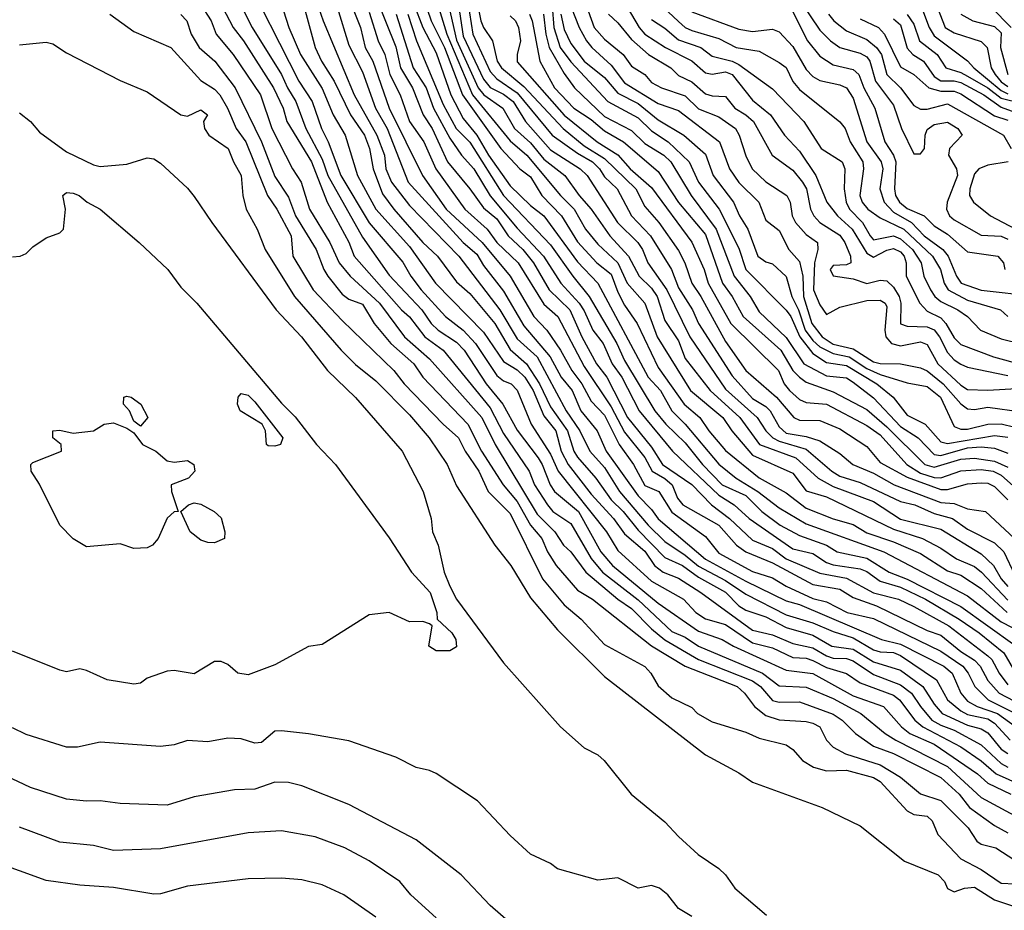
# Model space of a CAD drawing. Header units: metres. Extents: x -51132 to -49532, y -231222 to -229437.
# Tile 489 of 656: x -49886 to -49813, y -230218 to -230152. Entities that reach past the tile are written whole.
import ezdxf

# ---------------------------------------------------------------- set-up
doc = ezdxf.new("R2010")
doc.units = ezdxf.units.M
for name, color, linetype in [('CONTOUR_HALF', 8, 'Continuous'), ('CONTOUR_INDEX', 1, 'Continuous'), ('CONTOUR_INTER', 3, 'Continuous')]:
    doc.layers.add(name, color=color, linetype=linetype)

msp = doc.modelspace()

# ---------------------------------------------------------------- linework, layer by layer
at = {"layer": 'CONTOUR_HALF'}
for points, elevation in [([(-49862.082, -230143.759), (-49858.08, -230153.704), (-49857.746, -230155.259), (-49856.855, -230156.759), (-49856.069, -230158.759), (-49855.38, -230159.759), (-49854.245, -230162.259), (-49852.58, -230164.246), (-49851.58, -230165.674), (-49850.58, -230166.497), (-49849.74, -230167.759), (-49848.661, -230168.759), (-49847.848, -230169.759), (-49846.7, -230171.759), (-49845.156, -230173.259), (-49844.268, -230175.259), (-49843.184, -230177.259), (-49842.405, -230178.259), (-49840.875, -230181.259), (-49839.08, -230183.462), (-49838.267, -230184.759), (-49836.08, -230186.248), (-49834.624, -230187.759), (-49833.288, -230188.759), (-49831.58, -230190.379), (-49830.08, -230190.993), (-49829.065, -230191.759), (-49826.58, -230192.845), (-49824.58, -230193.216), (-49822.58, -230194.304), (-49820.729, -230194.759), (-49819.58, -230195.3), (-49816.966, -230196.759), (-49814.08, -230198.99), (-49813.782, -230199.259), (-49813.238, -230200.259), (-49812.58, -230201.139)], 75.5), ([(-49863.909, -230144.259), (-49860.71, -230152.259), (-49860.361, -230153.759), (-49859.81, -230154.759), (-49858.578, -230158.259), (-49856.113, -230163.259), (-49854.361, -230165.759), (-49851.669, -230168.259), (-49849.582, -230170.759), (-49847.82, -230173.759), (-49846.874, -230174.759), (-49845.843, -230176.259), (-49845.008, -230177.759), (-49844.254, -230178.759), (-49843.58, -230180.051), (-49842.58, -230181.091), (-49841.477, -230183.259), (-49840.43, -230184.759), (-49839.58, -230186.321), (-49838.538, -230186.759), (-49837.58, -230188.304), (-49835.08, -230190.102), (-49834.08, -230191.338), (-49831.58, -230192.706), (-49830.08, -230193.181), (-49829.08, -230193.789), (-49827.08, -230194.712), (-49826.08, -230194.963), (-49824.543, -230195.759), (-49822.58, -230196.215), (-49817.58, -230198.636), (-49815.931, -230199.759), (-49815.535, -230200.259), (-49815.052, -230201.259), (-49814.063, -230202.259), (-49811.58, -230203.49)], 76.5), ([(-49857.002, -230147.259), (-49855.472, -230151.759), (-49854.476, -230153.759), (-49853.13, -230157.259), (-49850.288, -230161.259), (-49848.878, -230162.759), (-49848.08, -230163.373), (-49847.229, -230164.759), (-49845.783, -230166.259), (-49844.58, -230168.198), (-49843.141, -230169.759), (-49842.08, -230170.592), (-49841.58, -230171.948), (-49841.08, -230172.918), (-49840.155, -230174.259), (-49838.58, -230177.55), (-49836.654, -230180.259), (-49835.499, -230181.259), (-49834.824, -230182.259), (-49833.58, -230183.707), (-49831.08, -230185.74), (-49829.08, -230186.865), (-49827.58, -230187.993), (-49825.58, -230188.783), (-49824.08, -230189.222), (-49823.08, -230189.844), (-49821.08, -230190.493), (-49819.08, -230191.37), (-49817.08, -230192.653), (-49816.08, -230192.991), (-49814.58, -230193.982), (-49812.638, -230195.759)], 73.5), ([(-49864.71, -230148.259), (-49863.495, -230151.759), (-49861.197, -230157.259), (-49859.503, -230160.259), (-49858.933, -230161.759), (-49858.825, -230162.759), (-49858.412, -230163.759), (-49857.08, -230165.501), (-49853.408, -230169.259), (-49850.36, -230173.259), (-49849.08, -230175.405), (-49847.574, -230176.759), (-49845.429, -230180.759), (-49844.406, -230182.259), (-49843.666, -230183.759), (-49842.58, -230184.973), (-49841.466, -230186.759), (-49839.34, -230189.259), (-49838.08, -230190.483), (-49836.58, -230191.484), (-49835.58, -230192.318), (-49833.58, -230193.38), (-49832.08, -230194.405), (-49829.08, -230195.939), (-49827.08, -230196.521), (-49825.58, -230197.181), (-49824.08, -230197.644), (-49822.58, -230198.535), (-49822.08, -230198.691), (-49821.08, -230198.741), (-49820.58, -230198.958), (-49817.896, -230200.759), (-49817.079, -230202.259), (-49816.08, -230203.078), (-49815.58, -230203.345), (-49814.08, -230203.662), (-49813.58, -230203.994), (-49812.418, -230205.259)], 77.5), ([(-49854.468, -230149.259), (-49853.58, -230153.192), (-49851.959, -230156.759), (-49851.54, -230157.259), (-49850.128, -230158.259), (-49849.27, -230159.759), (-49848.08, -230160.841), (-49847.08, -230162.047), (-49845.522, -230163.259), (-49844.46, -230164.759), (-49843.565, -230165.759), (-49842.188, -230167.759), (-49840.792, -230169.259), (-49840.01, -230170.759), (-49839.08, -230171.654), (-49838.656, -230172.259), (-49838.08, -230174.053), (-49837.08, -230175.557), (-49836.58, -230176.863), (-49834.718, -230179.259), (-49832.504, -230181.259), (-49831.048, -230183.259), (-49828.34, -230184.259), (-49826.69, -230185.759), (-49825.58, -230186.378), (-49822.58, -230187.513), (-49820.58, -230188.818), (-49817.58, -230189.558), (-49814.58, -230191.408), (-49813.656, -230192.259), (-49813.093, -230193.259), (-49812.58, -230193.837)], 72.5), ([(-49852.976, -230148.759), (-49852.368, -230152.759), (-49851.08, -230155.545), (-49850.58, -230156.076), (-49849.08, -230157.128), (-49846.478, -230160.259), (-49844.58, -230161.615), (-49843.459, -230162.259), (-49842.946, -230162.759), (-49842.58, -230163.364), (-49841.643, -230164.259), (-49840.571, -230166.259), (-49839.163, -230167.759), (-49837.591, -230170.259), (-49837.08, -230171.609), (-49836.041, -230173.259), (-49835.58, -230174.266), (-49833.08, -230178.162), (-49831.58, -230179.844), (-49830.58, -230180.434), (-49830.266, -230180.759), (-49829.58, -230181.945), (-49829.08, -230182.416), (-49827.58, -230182.661), (-49826.58, -230182.985), (-49825.08, -230183.932), (-49824.112, -230184.759), (-49822.58, -230185.401), (-49821.052, -230186.259), (-49817.58, -230187.568), (-49816.58, -230187.646), (-49815.58, -230188.045), (-49814.262, -230188.259), (-49812.09, -230190.259)], 71.5), ([(-49866.827, -230149.759), (-49866.039, -230152.259), (-49865.175, -230154.259), (-49863.58, -230156.794), (-49862.75, -230158.759), (-49861.862, -230160.259), (-49860.952, -230163.259), (-49859.58, -230165.759), (-49857.08, -230168.537), (-49855.148, -230171.259), (-49851.58, -230174.906), (-49850.08, -230177.096), (-49849.08, -230177.715), (-49848.504, -230178.259), (-49847.88, -230179.259), (-49847.08, -230181.133), (-49846.184, -230182.259), (-49845.796, -230183.759), (-49845.268, -230184.759), (-49843.58, -230186.971), (-49841.897, -230188.759), (-49841.08, -230189.921), (-49839.58, -230191.21), (-49838.857, -230192.259), (-49838.209, -230192.759), (-49837.08, -230193.21), (-49835.427, -230194.259), (-49831.58, -230197.067), (-49830.08, -230197.407), (-49828.58, -230198.054), (-49827.08, -230198.374), (-49826.08, -230198.983), (-49825.58, -230199.146), (-49824.58, -230199.19), (-49824.08, -230199.352), (-49822.58, -230200.356), (-49820.58, -230201.142), (-49819.747, -230201.759), (-49819.092, -230202.759), (-49818.234, -230203.759), (-49817.58, -230204.138), (-49816.58, -230204.495), (-49814.58, -230205.598), (-49813.08, -230206.994), (-49812.58, -230207.262)], 78.5), ([(-49844.229, -230149.759), (-49843.346, -230152.259), (-49842.58, -230153.14), (-49841.18, -230154.259), (-49840.58, -230155.144), (-49839.58, -230155.757), (-49839.08, -230156.343), (-49838.35, -230156.759), (-49836.58, -230157.331), (-49835.58, -230158.313), (-49834.08, -230158.894), (-49832.846, -230159.759), (-49832.565, -230160.259), (-49832.08, -230161.805), (-49831.592, -230162.759), (-49830.58, -230163.748), (-49829.013, -230164.759), (-49828.77, -230165.259), (-49828.635, -230166.259), (-49828.367, -230166.759), (-49827.58, -230167.654), (-49826.733, -230168.259), (-49826.717, -230168.759), (-49826.959, -230169.759), (-49827.038, -230171.759), (-49826.58, -230172.891), (-49826.08, -230173.597), (-49825.08, -230173.046), (-49823.08, -230172.572), (-49822.08, -230172.54), (-49821.707, -230172.759), (-49821.58, -230173.025), (-49821.738, -230174.759), (-49821.665, -230175.259), (-49821.246, -230175.759), (-49820.58, -230175.926), (-49819.08, -230175.638), (-49818.58, -230175.833), (-49817.801, -230177.259), (-49816.08, -230178.859), (-49815.58, -230179.165), (-49814.08, -230179.23), (-49811.08, -230179.046)], 67.5), ([(-49872.58, -230150.567), (-49871.808, -230151.759), (-49871.44, -230152.759), (-49870.186, -230154.259), (-49868.156, -230157.259), (-49867.301, -230159.759), (-49865.781, -230162.759), (-49865.117, -230163.759), (-49864.498, -230165.759), (-49862.99, -230168.259), (-49862.297, -230169.759), (-49861.48, -230170.759), (-49859.313, -230172.759), (-49857.451, -230175.259), (-49855.58, -230176.888), (-49851.706, -230181.259), (-49850.698, -230183.259), (-49847.58, -230188.44), (-49846.261, -230189.759), (-49845.617, -230190.759), (-49845.08, -230191.237), (-49843.953, -230192.759), (-49841.598, -230194.759), (-49840.58, -230195.462), (-49839.08, -230196.976), (-49838.08, -230197.786), (-49835.58, -230199.245), (-49831.58, -230200.828), (-49830.991, -230201.259), (-49830.08, -230202.311), (-49829.58, -230202.423), (-49828.08, -230202.409), (-49825.58, -230203.307), (-49824.912, -230203.759), (-49823.91, -230204.759), (-49822.58, -230205.685), (-49821.08, -230206.233), (-49817.58, -230208.037), (-49816.201, -230209.259), (-49815.439, -230210.259), (-49813.58, -230211.6), (-49812.58, -230212.142)], 80.5), ([(-49869.777, -230150.259), (-49868.764, -230152.259), (-49866.579, -230155.759), (-49866.151, -230156.759), (-49865.532, -230157.759), (-49864.775, -230159.759), (-49863.58, -230162.062), (-49863.143, -230163.259), (-49860.58, -230167.841), (-49858.58, -230170.682), (-49856.155, -230173.259), (-49855.47, -230174.259), (-49854.947, -230174.759), (-49853.58, -230175.664), (-49853.017, -230176.259), (-49851.385, -230178.759), (-49850.147, -230180.259), (-49849.08, -230182.195), (-49847.52, -230184.259), (-49847.201, -230184.759), (-49846.629, -230186.259), (-49846.292, -230186.759), (-49844.504, -230188.259), (-49842.844, -230191.259), (-49841.982, -230192.259), (-49838.58, -230195.06), (-49835.58, -230197.143), (-49833.825, -230197.759), (-49832.988, -230198.259), (-49829.08, -230200.039), (-49827.08, -230200.291), (-49824.08, -230201.947), (-49821.838, -230202.759), (-49820.488, -230204.259), (-49819.867, -230204.759), (-49818.08, -230205.559), (-49814.853, -230207.759), (-49814.08, -230208.456), (-49812.366, -230209.259)], 79.5), ([(-49840.882, -230150.759), (-49840.011, -230152.259), (-49839.58, -230152.763), (-49838.044, -230153.759), (-49836.08, -230154.738), (-49835.08, -230155.639), (-49834.58, -230155.724), (-49833.58, -230155.564), (-49833.074, -230155.759), (-49831.58, -230157.669), (-49830.226, -230158.759), (-49829.185, -230160.259), (-49828.08, -230161.451), (-49826.87, -230163.259), (-49826.057, -230165.259), (-49825.243, -230166.259), (-49824.172, -230167.259), (-49823.08, -230169.031), (-49822.58, -230169.34), (-49821.58, -230168.822), (-49821.08, -230168.703), (-49820.58, -230168.942), (-49820.288, -230169.259), (-49820.142, -230169.759), (-49820.151, -230170.759), (-49819.128, -230172.759), (-49818.58, -230173.36), (-49817.58, -230173.855), (-49817.205, -230174.259), (-49816.58, -230175.342), (-49816.08, -230175.823), (-49813.654, -230176.759), (-49811.58, -230177.319)], 66.5), ([(-49838.58, -230150.41), (-49837.08, -230151.813), (-49836.58, -230152.25), (-49836.08, -230152.488), (-49834.08, -230153.079), (-49832.79, -230153.759), (-49831.08, -230154.032), (-49829.58, -230154.872), (-49829.08, -230155.241), (-49828.58, -230156.265), (-49828.08, -230156.877), (-49825.08, -230159.263), (-49824.68, -230159.759), (-49824.318, -230160.759), (-49823.378, -230162.259), (-49823.333, -230162.759), (-49823.592, -230164.759), (-49823.417, -230165.259), (-49823.002, -230165.759), (-49822.08, -230166.418), (-49820.313, -230167.259), (-49818.191, -230169.259), (-49817.6, -230170.259), (-49817.331, -230171.259), (-49817.021, -230171.759), (-49815.58, -230172.544), (-49813.145, -230173.259), (-49812.58, -230173.76)], 65.5), ([(-49819.08, -230150.544), (-49818.443, -230152.259), (-49818.08, -230152.888), (-49815.58, -230154.741), (-49815.119, -230155.259), (-49813.08, -230156.951), (-49812.58, -230157.196)], 61.5), ([(-49879.351, -230151.259), (-49877.58, -230152.56), (-49874.821, -230153.759), (-49872.58, -230156.207), (-49871.58, -230156.858), (-49871.188, -230157.259), (-49870.595, -230158.259), (-49869.963, -230159.759), (-49869.231, -230160.759), (-49867.632, -230164.759), (-49866.931, -230165.759), (-49865.865, -230167.759), (-49865.757, -230169.259), (-49864.249, -230171.759), (-49862.08, -230174.055), (-49858.249, -230177.759), (-49857.472, -230178.759), (-49854.566, -230181.759), (-49853.434, -230182.759), (-49852.938, -230183.759), (-49851.922, -230185.259), (-49851.219, -230186.759), (-49849.58, -230188.409), (-49847.18, -230193.259), (-49845.58, -230195.18), (-49844.31, -230196.259), (-49842.58, -230198.126), (-49839.58, -230199.769), (-49839.121, -230200.259), (-49838.58, -230201.217), (-49837.58, -230202.099), (-49836.08, -230202.814), (-49835.674, -230203.259), (-49834.58, -230203.885), (-49832.08, -230204.665), (-49831.08, -230205.097), (-49829.08, -230205.59), (-49828.58, -230205.946), (-49827.851, -230206.759), (-49827.05, -230207.259), (-49826.08, -230207.521), (-49824.58, -230207.492), (-49822.58, -230208.014), (-49822.08, -230208.321), (-49820.08, -230210.511), (-49819.58, -230210.778), (-49818.58, -230210.898), (-49818.213, -230211.259), (-49817.804, -230212.259), (-49816.08, -230214.063), (-49814.58, -230214.868), (-49813.08, -230215.887), (-49812.08, -230215.934)], 81.5), ([(-49857.19, -230151.259), (-49856.565, -230153.259), (-49854.58, -230157.981), (-49853.609, -230159.759), (-49852.58, -230160.777), (-49850.096, -230164.759), (-49846.58, -230168.424), (-49844.936, -230170.759), (-49843.712, -230172.259), (-49841.65, -230175.759), (-49841.08, -230177.02), (-49838.826, -230180.759), (-49838.028, -230181.759), (-49836.58, -230183.143), (-49835.303, -230184.759), (-49833.821, -230186.259), (-49832.08, -230187.068), (-49830.875, -230188.259), (-49829.511, -230189.259), (-49828.08, -230190.029), (-49826.08, -230190.746), (-49825.286, -230191.259), (-49823.08, -230191.725), (-49821.404, -230192.759), (-49820.08, -230193.281), (-49816.08, -230195.321), (-49812.08, -230198.19)], 74.5), ([(-49849.58, -230151.403), (-49849.205, -230151.759), (-49848.967, -230152.259), (-49848.821, -230153.259), (-49849.069, -230154.259), (-49849.08, -230154.822), (-49845.58, -230158.773), (-49843.124, -230160.759), (-49841.58, -230161.72), (-49840.675, -230162.759), (-49839.08, -230164.146), (-49836.08, -230168.226), (-49835.169, -230170.259), (-49834.865, -230171.259), (-49833.179, -230174.259), (-49829.632, -230177.759), (-49829.23, -230178.759), (-49828.822, -230179.259), (-49828.08, -230179.909), (-49827.58, -230180.148), (-49826.08, -230180.261), (-49823.08, -230181.842), (-49822.08, -230182.552), (-49820.09, -230184.759), (-49819.08, -230185.396), (-49818.08, -230185.725), (-49817.58, -230185.747), (-49816.08, -230185.222), (-49814.58, -230185.133), (-49813.671, -230185.259), (-49813.08, -230185.541), (-49811.724, -230186.759)], 70.5), ([(-49847.1, -230151.259), (-49846.948, -230152.759), (-49846.695, -230153.759), (-49845.58, -230155.685), (-49844.817, -230156.759), (-49842.58, -230158.877), (-49840.58, -230159.93), (-49839.58, -230160.878), (-49838.178, -230161.759), (-49837.655, -230162.259), (-49836.123, -230164.759), (-49834.274, -230167.259), (-49832.949, -230170.759), (-49831.758, -230172.259), (-49831.08, -230173.41), (-49829.08, -230175.309), (-49827.756, -230177.259), (-49826.08, -230178.163), (-49824.58, -230178.3), (-49824.08, -230178.621), (-49822.58, -230179.79), (-49820.58, -230181.93), (-49819.263, -230182.759), (-49818.08, -230184.022), (-49817.58, -230184.082), (-49815.58, -230183.525), (-49814.58, -230183.432), (-49813.58, -230183.551), (-49812.58, -230183.907)], 69.5), ([(-49845.827, -230151.259), (-49845.58, -230152.398), (-49845.08, -230153.457), (-49844.089, -230154.759), (-49842.58, -230155.99), (-49841.58, -230157.138), (-49840.08, -230157.915), (-49838.58, -230159.117), (-49836.68, -230160.259), (-49835.08, -230161.687), (-49834.495, -230163.259), (-49832.991, -230165.259), (-49832.545, -230166.259), (-49831.915, -230167.259), (-49831.181, -230169.259), (-49830.58, -230169.681), (-49830.08, -230169.838), (-49829.08, -230170.77), (-49828.642, -230172.259), (-49828.15, -230173.259), (-49827.647, -230174.759), (-49827.08, -230175.541), (-49826.58, -230175.996), (-49825.58, -230176.5), (-49824.388, -230176.759), (-49823.08, -230177.611), (-49822.08, -230178.054), (-49820.08, -230178.679), (-49818.58, -230178.946), (-49817.596, -230179.759), (-49816.58, -230181.934), (-49816.08, -230182.134), (-49815.58, -230182.115), (-49814.08, -230181.743), (-49813.08, -230181.735), (-49812.08, -230181.974)], 68.5), ([(-49828.58, -230151.107), (-49827.482, -230153.259), (-49826.58, -230154.405), (-49825.58, -230155.03), (-49824.08, -230155.391), (-49823.666, -230155.759), (-49823.3, -230156.759), (-49822.477, -230158.259), (-49821.735, -230160.759), (-49821.091, -230161.759), (-49820.929, -230162.259), (-49821.018, -230164.259), (-49820.935, -230164.759), (-49820.651, -230165.259), (-49820.08, -230165.718), (-49818.821, -230166.259), (-49818.08, -230167.018), (-49817.08, -230167.625), (-49815.58, -230168.948), (-49813.329, -230169.259), (-49812.908, -230169.759), (-49812.812, -230170.259)], 64.5), ([(-49825.917, -230151.259), (-49825.519, -230151.759), (-49824.58, -230152.511), (-49823.08, -230153.147), (-49822.35, -230153.759), (-49821.99, -230154.259), (-49821.586, -230155.759), (-49820.578, -230156.759), (-49819.58, -230158.065), (-49819.08, -230158.345), (-49818.58, -230158.325), (-49817.08, -230157.949), (-49812.912, -230160.259), (-49812.35, -230161.259)], 63.5), ([(-49816.08, -230151.282), (-49815.197, -230151.759), (-49813.58, -230152.176), (-49813.08, -230152.661), (-49813.125, -230153.759), (-49812.588, -230155.759)], 60.5), ([(-49821.08, -230151.625), (-49820.58, -230152.066), (-49820.08, -230153.808), (-49819.656, -230154.259), (-49818.863, -230154.759), (-49818.08, -230155.915), (-49817.58, -230156.238), (-49816.58, -230156.23), (-49816.08, -230156.356), (-49814.37, -230157.259), (-49813.08, -230158.177), (-49811.531, -230158.759)], 62.5), ([(-49886.08, -230158.596), (-49885.261, -230159.259), (-49884.58, -230160.04), (-49882.58, -230161.512), (-49880.58, -230162.472), (-49880.08, -230162.6), (-49878.08, -230162.429), (-49876.58, -230161.95), (-49876.08, -230162.024), (-49875.58, -230162.358), (-49873.58, -230164.196), (-49873.08, -230164.816), (-49871.778, -230166.759), (-49866.977, -230173.259), (-49865.1, -230175.259), (-49863.168, -230177.759), (-49861.08, -230179.77), (-49857.615, -230183.759), (-49856.067, -230186.759), (-49855.467, -230188.759), (-49855.363, -230189.759), (-49854.932, -230190.759), (-49854.496, -230192.759), (-49854.08, -230193.788), (-49853.58, -230194.775), (-49850.08, -230199.511), (-49845.841, -230204.259), (-49844.08, -230205.829), (-49843.08, -230206.343), (-49842.614, -230206.759), (-49840.602, -230209.259), (-49838.08, -230211.315), (-49837.08, -230212.424), (-49835.605, -230213.759), (-49834.08, -230214.803), (-49833.582, -230215.259), (-49832.877, -230216.259), (-49830.534, -230218.259)], 82.5), ([(-49812.569, -230162.259), (-49814.08, -230162.49), (-49814.753, -230162.759), (-49815.08, -230163.131), (-49815.428, -230164.259), (-49815.44, -230164.759), (-49815.141, -230165.259), (-49813.873, -230166.259), (-49811.58, -230167.486)], 63.5), ([(-49878.322, -230179.759), (-49878.08, -230179.67), (-49877.761, -230179.759), (-49877.053, -230180.259), (-49876.54, -230181.259), (-49877.08, -230181.909), (-49877.58, -230181.544), (-49877.898, -230180.759), (-49878.33, -230180.259), (-49878.322, -230179.759)], 83.5), ([(-49869.814, -230179.759), (-49869.58, -230179.485), (-49869.08, -230179.598), (-49868.58, -230180.105), (-49866.486, -230182.759), (-49866.659, -230183.259), (-49867.08, -230183.387), (-49867.58, -230183.371), (-49867.706, -230183.259), (-49867.788, -230182.259), (-49868.037, -230181.759), (-49869.668, -230180.759), (-49869.868, -230180.259), (-49869.814, -230179.759)], 83.5), ([(-49879.767, -230181.759), (-49879.08, -230181.666), (-49878.08, -230182.064), (-49877.58, -230182.398), (-49876.932, -230183.259), (-49875.933, -230183.759), (-49875.08, -230184.493), (-49874.58, -230184.568), (-49873.58, -230184.449), (-49873.108, -230184.759), (-49873.036, -230185.259), (-49873.494, -230185.759), (-49874.792, -230186.259), (-49874.757, -230186.759), (-49874.279, -230188.259), (-49874.58, -230188.274), (-49875.08, -230188.749), (-49875.763, -230190.259), (-49876.181, -230190.759), (-49876.58, -230190.945), (-49877.58, -230190.994), (-49878.58, -230190.66), (-49881.08, -230190.881), (-49882.08, -230190.269), (-49883.059, -230189.259), (-49884.58, -230186.217), (-49885.199, -230185.259), (-49885.235, -230184.759), (-49885.08, -230184.594), (-49882.938, -230183.759), (-49882.977, -230183.259), (-49883.593, -230182.759), (-49883.591, -230182.259), (-49883.08, -230182.197), (-49882.08, -230182.429), (-49880.58, -230182.246), (-49879.767, -230181.759)], 83.5), ([(-49873.517, -230187.759), (-49873.08, -230187.611), (-49872.58, -230187.7), (-49871.609, -230188.259), (-49871.08, -230188.72), (-49870.798, -230189.759), (-49870.825, -230190.259), (-49871.58, -230190.566), (-49872.08, -230190.552), (-49872.58, -230190.373), (-49873.388, -230189.759), (-49874.074, -230188.259), (-49873.517, -230187.759)], 83.5), ([(-49836.08, -230218.355), (-49837.08, -230217.768), (-49837.871, -230216.759), (-49838.482, -230216.259), (-49839.08, -230216.064), (-49840.08, -230216.258), (-49841.58, -230215.487), (-49843.08, -230215.67), (-49846.08, -230214.819), (-49846.58, -230214.432), (-49848.08, -230213.715), (-49849.58, -230212.339), (-49852.011, -230209.759), (-49855.08, -230207.741), (-49855.58, -230207.502), (-49856.58, -230207.282), (-49858.08, -230206.522), (-49861.58, -230205.307), (-49864.58, -230204.77), (-49866.58, -230204.555), (-49867.08, -230204.583), (-49868.08, -230205.424), (-49868.58, -230205.469), (-49869.58, -230205.159), (-49870.58, -230205.102), (-49872.08, -230205.377), (-49873.58, -230205.283), (-49874.58, -230205.603), (-49875.58, -230205.731), (-49880.08, -230205.403), (-49881.765, -230205.759), (-49882.58, -230205.783), (-49885.58, -230204.839), (-49886.58, -230204.343)], 82.5), ([(-49855.08, -230218.451), (-49856.976, -230216.759), (-49857.803, -230215.759), (-49860.08, -230214.212), (-49861.891, -230213.259), (-49864.08, -230212.441), (-49866.58, -230211.994), (-49869.08, -230212.145), (-49875.58, -230213.334), (-49879.08, -230213.449), (-49880.58, -230213.094), (-49883.08, -230212.844), (-49886.08, -230211.73)], 81.5)]:
    msp.add_lwpolyline(points, dxfattribs=dict(at, elevation=elevation))
at = {"layer": 'CONTOUR_INDEX'}
for points, elevation in [([(-49870.97, -230150.759), (-49870.189, -230152.259), (-49869.42, -230153.259), (-49867.197, -230156.759), (-49866.479, -230158.259), (-49866.193, -230159.259), (-49864.36, -230162.259), (-49863.195, -230165.259), (-49861.58, -230168.217), (-49861.18, -230169.259), (-49857.675, -230173.259), (-49857.08, -230173.784), (-49855.938, -230175.259), (-49854.569, -230176.259), (-49851.08, -230180.545), (-49850.08, -230182.448), (-49848.175, -230185.259), (-49847.771, -230186.259), (-49846.817, -230187.759), (-49846.419, -230188.259), (-49845.08, -230189.138), (-49843.58, -230191.733), (-49842.716, -230192.759), (-49840.08, -230194.808), (-49837.58, -230197.16), (-49836.58, -230197.595), (-49835.58, -230198.269), (-49830.824, -230200.259), (-49829.58, -230201.199), (-49827.58, -230201.321), (-49825.58, -230202.144), (-49823.52, -230203.259), (-49821.712, -230204.759), (-49820.927, -230205.259), (-49817.08, -230207.219), (-49814.58, -230209.513), (-49810.58, -230211.663)], 80), ([(-49813.819, -230150.759), (-49812.34, -230152.259)], 60), ([(-49858.065, -230151.259), (-49856.797, -230155.259), (-49855.847, -230156.759), (-49855.279, -230158.259), (-49854.08, -230160.499), (-49853.205, -230161.759), (-49852.283, -230162.759), (-49851.08, -230164.772), (-49849.08, -230167.186), (-49847.107, -230169.259), (-49845.826, -230171.259), (-49844.463, -230172.759), (-49844.08, -230173.324), (-49843.45, -230174.759), (-49842.688, -230175.759), (-49842.009, -230177.259), (-49841.295, -230178.259), (-49840.001, -230180.759), (-49837.53, -230183.759), (-49834.08, -230187.045), (-49832.949, -230187.759), (-49831.819, -230188.759), (-49828.58, -230191.017), (-49827.08, -230191.364), (-49826.08, -230192.045), (-49825.58, -230192.208), (-49823.58, -230192.513), (-49823.08, -230192.717), (-49822.08, -230193.419), (-49820.58, -230193.867), (-49818.701, -230194.759), (-49816.207, -230196.259), (-49814.715, -230197.259), (-49812.877, -230198.759), (-49811.729, -230200.759)], 75), ([(-49848.162, -230151.259), (-49847.959, -230151.759), (-49847.392, -230154.759), (-49846.285, -230156.759), (-49844.858, -230158.259), (-49843.58, -230159.106), (-49842.58, -230159.947), (-49841.156, -230160.759), (-49838.58, -230162.973), (-49837.08, -230165.262), (-49835.08, -230167.657), (-49833.804, -230171.259), (-49833.076, -230172.259), (-49832.267, -230173.759), (-49829.464, -230176.259), (-49828.58, -230177.767), (-49828.08, -230178.267), (-49827.58, -230178.625), (-49825.58, -230179.36), (-49823.08, -230180.652), (-49821.58, -230181.941), (-49818.759, -230184.759), (-49818.08, -230184.947), (-49816.08, -230184.355), (-49815.08, -230184.283), (-49813.58, -230184.517), (-49812.58, -230184.953)], 70), ([(-49836.08, -230151.092), (-49832.58, -230152.377), (-49831.58, -230152.56), (-49830.08, -230152.377), (-49829.58, -230152.586), (-49828.58, -230153.672), (-49827.58, -230155.384), (-49827.08, -230155.902), (-49826.58, -230156.204), (-49825.08, -230156.521), (-49824.574, -230156.759), (-49824.08, -230157.505), (-49823.079, -230160.759), (-49822.018, -230162.259), (-49821.886, -230162.759), (-49822.106, -230164.259), (-49821.792, -230165.259), (-49821.08, -230165.995), (-49819.761, -230166.759), (-49818.801, -230167.759), (-49817.419, -230168.759), (-49817.028, -230169.259), (-49816.415, -230170.759), (-49816.058, -230171.259), (-49814.58, -230171.782), (-49810.58, -230172.237)], 65)]:
    msp.add_lwpolyline(points, dxfattribs=dict(at, elevation=elevation))
at = {"layer": 'CONTOUR_INTER'}
for points, elevation in [([(-49869.58, -230147.812), (-49865.307, -230156.259), (-49864.308, -230157.759), (-49863.626, -230159.759), (-49863.116, -230160.759), (-49862.181, -230163.259), (-49860.08, -230166.779), (-49857.58, -230169.707), (-49856.988, -230170.759), (-49856.198, -230171.759), (-49854.39, -230173.759), (-49853.08, -230174.773), (-49852.176, -230175.759), (-49850.58, -230178.148), (-49850.08, -230178.531), (-49849.524, -230178.759), (-49849.08, -230179.227), (-49848.021, -230181.759), (-49846.58, -230183.996), (-49846.032, -230185.259), (-49842.433, -230189.759), (-49841.58, -230191.138), (-49839.08, -230193.431), (-49836.712, -230194.759), (-49835.786, -230195.759), (-49835.08, -230196.241), (-49833.58, -230196.662), (-49831.58, -230198.017), (-49830.08, -230198.385), (-49828.58, -230199.105), (-49827.58, -230199.151), (-49827.08, -230199.317), (-49826.08, -230199.851), (-49824.58, -230200.286), (-49823.58, -230200.981), (-49821.08, -230201.913), (-49820.637, -230202.259), (-49819.514, -230203.759), (-49818.916, -230204.259), (-49816.08, -230205.738), (-49814.58, -230206.778), (-49813.465, -230207.759), (-49811.58, -230208.608)], 79), ([(-49857.428, -230148.759), (-49856.085, -230152.259), (-49855.08, -230154.142), (-49853.992, -230157.259), (-49853.08, -230159.026), (-49852.08, -230160.268), (-49851.199, -230161.759), (-49849.58, -230164.034), (-49848.08, -230165.487), (-49847.08, -230166.267), (-49844.58, -230169.677), (-49843.077, -230171.259), (-49839.329, -230178.259), (-49838.422, -230179.259), (-49837.56, -230180.759), (-49836.571, -230181.759), (-49834.08, -230184.725), (-49832.798, -230185.759), (-49831.185, -230186.759), (-49829.58, -230187.988), (-49827.58, -230189.16), (-49821.802, -230191.259), (-49815.58, -230194.522), (-49813.08, -230196.446), (-49811.503, -230197.259)], 74), ([(-49855.359, -230149.259), (-49854.292, -230152.759), (-49852.401, -230157.259), (-49849.58, -230160.677), (-49848.347, -230161.759), (-49845.837, -230164.759), (-49844.821, -230165.759), (-49843.981, -230167.259), (-49843.08, -230168.376), (-49841.58, -230169.762), (-49840.883, -230171.259), (-49839.572, -230172.759), (-49838.65, -230175.259), (-49836.174, -230179.259), (-49833.791, -230181.259), (-49833.11, -230182.259), (-49831.58, -230184.061), (-49828.58, -230185.402), (-49827.58, -230186.711), (-49826.08, -230187.164), (-49821.08, -230189.564), (-49818.94, -230190.259), (-49817.58, -230190.972), (-49816.411, -230191.759), (-49815.08, -230192.346), (-49814.546, -230192.759), (-49812.58, -230194.841)], 73), ([(-49853.629, -230149.259), (-49853.08, -230152.903), (-49851.58, -230156.112), (-49851.08, -230156.713), (-49850.08, -230157.212), (-49849.378, -230157.759), (-49848.446, -230159.259), (-49846.58, -230161.353), (-49844.381, -230162.759), (-49843.864, -230163.259), (-49841.622, -230166.759), (-49840.11, -230168.259), (-49839.753, -230168.759), (-49839.352, -230169.759), (-49837.935, -230171.759), (-49836.221, -230175.259), (-49833.58, -230179.143), (-49831.239, -230181.259), (-49830.579, -230182.259), (-49830.068, -230182.759), (-49829.58, -230183.018), (-49827.58, -230183.608), (-49825.67, -230185.259), (-49825.08, -230185.61), (-49823.58, -230186.081), (-49820.58, -230187.495), (-49819.499, -230187.759), (-49818.08, -230188.388), (-49816.694, -230188.759), (-49815.58, -230189.553), (-49813.58, -230190.573), (-49812.887, -230191.259), (-49812.08, -230192.973)], 72), ([(-49846.58, -230149.073), (-49846.349, -230152.259), (-49845.863, -230153.759), (-49845.08, -230154.809), (-49842.334, -230157.759), (-49840.08, -230158.989), (-49839.08, -230159.953), (-49837.849, -230160.759), (-49836.294, -230162.259), (-49835.577, -230163.759), (-49834.062, -230165.759), (-49832.58, -230168.677), (-49832.058, -230170.259), (-49829.08, -230173.268), (-49828.733, -230173.759), (-49828.063, -230175.259), (-49827.08, -230176.512), (-49826.08, -230177.167), (-49824.58, -230177.395), (-49822.332, -230178.759), (-49821.126, -230179.759), (-49820.08, -230181.081), (-49818.749, -230181.759), (-49817.58, -230183.074), (-49817.08, -230183.202), (-49813.58, -230182.602), (-49812.58, -230182.726)], 69), ([(-49818.218, -230149.759), (-49817.252, -230152.259), (-49816.58, -230152.669), (-49814.58, -230153.292), (-49814.135, -230153.759), (-49813.822, -230155.259), (-49813.535, -230155.759), (-49813.08, -230156.312), (-49812.58, -230156.646)], 61), ([(-49864.899, -230150.759), (-49864.077, -230153.759), (-49863.623, -230154.759), (-49862.67, -230156.259), (-49861.467, -230158.759), (-49860.41, -230160.259), (-49860.042, -230161.259), (-49859.788, -230162.759), (-49859.08, -230164.621), (-49858.248, -230165.759), (-49856.077, -230168.259), (-49854.991, -230169.259), (-49853.58, -230171.163), (-49852.58, -230172.032), (-49850.734, -230174.259), (-49849.58, -230176.204), (-49848.364, -230177.259), (-49847.402, -230178.759), (-49846.58, -230180.474), (-49845.33, -230182.259), (-49844.868, -230183.759), (-49844.58, -230184.2), (-49843.215, -230185.759), (-49842.08, -230187.375), (-49841.185, -230188.259), (-49840.08, -230189.631), (-49838.08, -230191.667), (-49836.79, -230192.259), (-49835.58, -230193.121), (-49833.58, -230194.246), (-49832.58, -230195.259), (-49832.08, -230195.584), (-49830.58, -230196.085), (-49829.08, -230196.883), (-49827.08, -230197.438), (-49825.665, -230198.259), (-49824.08, -230198.493), (-49822.58, -230199.43), (-49820.58, -230200.034), (-49818.914, -230201.259), (-49818.08, -230202.581), (-49817.461, -230203.259), (-49815.58, -230204.135), (-49814.58, -230204.398), (-49814.08, -230204.702), (-49813.08, -230205.909), (-49812.58, -230206.253)], 78), ([(-49862.46, -230150.759), (-49861.58, -230153.579), (-49860.58, -230155.564), (-49859.592, -230158.259), (-49858.729, -230159.759), (-49857.162, -230163.759), (-49853.088, -230168.259), (-49852.08, -230169.12), (-49851.58, -230169.96), (-49850.08, -230171.866), (-49848.58, -230174.445), (-49846.611, -230176.759), (-49845.808, -230178.259), (-49844.973, -230179.259), (-49844.348, -230180.759), (-49843.133, -230182.259), (-49842.45, -230183.759), (-49840.08, -230187.078), (-49839.08, -230188.098), (-49838.58, -230188.799), (-49835.08, -230191.784), (-49832.08, -230193.422), (-49829.08, -230194.901), (-49828.08, -230195.171), (-49821.972, -230197.759), (-49820.58, -230198.117), (-49817.353, -230199.759), (-49816.734, -230200.259), (-49816.084, -230201.759), (-49815.58, -230202.34), (-49814.867, -230202.759), (-49813.347, -230203.259), (-49811.58, -230204.556)], 77), ([(-49852.076, -230150.259), (-49851.76, -230151.759), (-49851.58, -230152.269), (-49850.892, -230153.259), (-49850.559, -230154.759), (-49850.241, -230155.259), (-49848.58, -230156.637), (-49845.639, -230159.759), (-49844.08, -230161.055), (-49842.58, -230161.994), (-49840.255, -230164.259), (-49839.58, -230165.567), (-49838.549, -230166.759), (-49837.08, -230168.843), (-49836.612, -230169.759), (-49836.086, -230171.259), (-49835.418, -230172.259), (-49833.58, -230175.612), (-49832.081, -230177.759), (-49829.789, -230179.759), (-49828.491, -230181.259), (-49828.08, -230181.469), (-49826.58, -230181.473), (-49825.08, -230182.097), (-49823.08, -230183.408), (-49822.08, -230184.614), (-49820.08, -230185.7), (-49817.58, -230186.621), (-49817.08, -230186.606), (-49815.58, -230186.196), (-49814.58, -230186.127), (-49814.08, -230186.141), (-49813.58, -230186.396), (-49812.58, -230187.386)], 71), ([(-49845.046, -230150.759), (-49844.468, -230152.259), (-49843.913, -230153.259), (-49843.518, -230153.759), (-49842.08, -230155.052), (-49841.08, -230156.364), (-49838.58, -230157.904), (-49837.08, -230158.43), (-49834.035, -230160.759), (-49833.29, -230162.759), (-49832.58, -230163.78), (-49831.112, -230165.259), (-49830.58, -230166.576), (-49829.58, -230167.361), (-49828.883, -230168.759), (-49828.08, -230169.649), (-49827.837, -230170.759), (-49827.791, -230172.259), (-49827.161, -230174.259), (-49826.386, -230175.259), (-49825.58, -230175.8), (-49824.08, -230176.158), (-49822.58, -230177.11), (-49822.08, -230177.237), (-49820.58, -230177.278), (-49819.08, -230177.565), (-49818.58, -230177.784), (-49817.409, -230178.759), (-49816.08, -230180.241), (-49815.58, -230180.618), (-49815.08, -230180.671), (-49814.08, -230180.492), (-49811.58, -230180.841)], 68), ([(-49828.045, -230150.259), (-49826.58, -230152.461), (-49825.767, -230153.259), (-49825.075, -230153.759), (-49823.58, -230154.171), (-49823.08, -230154.442), (-49822.839, -230154.759), (-49822.42, -230156.259), (-49821.08, -230158.024), (-49820.496, -230159.759), (-49819.58, -230161.645), (-49819.08, -230161.654), (-49818.782, -230161.259), (-49818.738, -230160.259), (-49818.58, -230159.852), (-49818.08, -230159.468), (-49817.08, -230159.312), (-49816.318, -230159.759), (-49815.978, -230160.259), (-49816.922, -230161.259), (-49817.014, -230161.759), (-49816.418, -230162.759), (-49816.334, -230163.259), (-49817.107, -230165.259), (-49817.163, -230165.759), (-49816.923, -230166.259), (-49816.58, -230166.551), (-49814.58, -230167.704), (-49813.08, -230167.771), (-49812.58, -230167.996)], 64), ([(-49874.08, -230151.291), (-49873.631, -230151.759), (-49873.314, -230152.759), (-49872.707, -230153.759), (-49871.538, -230154.759), (-49870.042, -230156.759), (-49868.081, -230160.759), (-49867.08, -230163.349), (-49866.08, -230164.867), (-49865.557, -230166.259), (-49864.017, -230168.759), (-49863.448, -230170.259), (-49863.141, -230170.759), (-49862.08, -230172.091), (-49861.58, -230172.457), (-49860.58, -230172.825), (-49859.691, -230174.259), (-49858.469, -230175.759), (-49856.75, -230177.259), (-49856.082, -230178.259), (-49852.74, -230181.759), (-49851.719, -230183.759), (-49850.118, -230186.259), (-49849.08, -230187.517), (-49848.089, -230189.259), (-49847.246, -230190.259), (-49846.824, -230191.259), (-49846.181, -230192.259), (-49844.58, -230194.106), (-49843.463, -230194.759), (-49839.08, -230198.227), (-49836.58, -230199.754), (-49832.721, -230201.259), (-49832.173, -230201.759), (-49831.429, -230202.759), (-49830.58, -230203.423), (-49829.58, -230203.74), (-49827.58, -230203.859), (-49827.08, -230203.991), (-49826.565, -230204.259), (-49826.084, -230205.259), (-49825.58, -230205.766), (-49824.67, -230206.259), (-49822.08, -230207.086), (-49820.58, -230208.004), (-49819.08, -230209.23), (-49817.58, -230209.728), (-49815.54, -230211.759), (-49814.894, -230212.759), (-49814.58, -230212.978), (-49813.482, -230213.259), (-49812.08, -230214.183)], 81), ([(-49860.08, -230151.114), (-49859.404, -230153.259), (-49858.915, -230154.259), (-49858.546, -230155.759), (-49857.766, -230157.259), (-49857.08, -230159.249), (-49856.019, -230160.759), (-49855.126, -230162.759), (-49852.958, -230165.759), (-49851.303, -230167.259), (-49850.573, -230168.259), (-49848.999, -230169.759), (-49847.08, -230172.832), (-49846.042, -230173.759), (-49844.08, -230177.473), (-49842.08, -230180.471), (-49841.08, -230182.344), (-49839.58, -230184.237), (-49839.023, -230185.259), (-49838.08, -230185.792), (-49837.542, -230186.259), (-49837.143, -230187.259), (-49836.744, -230187.759), (-49834.078, -230189.259), (-49832.772, -230190.759), (-49832.08, -230191.24), (-49830.08, -230192.07), (-49827.08, -230193.665), (-49825.08, -230194.03), (-49824.08, -230194.654), (-49822.359, -230195.259), (-49818.58, -230197.086), (-49817.58, -230197.44), (-49816.08, -230198.665), (-49815.08, -230199.314), (-49814.644, -230199.759), (-49814.08, -230200.816), (-49813.245, -230201.759), (-49811.58, -230202.611)], 76), ([(-49842.275, -230151.259), (-49841.58, -230151.913), (-49840.58, -230153.15), (-49839.295, -230154.259), (-49837.638, -230155.259), (-49837.08, -230155.822), (-49836.08, -230156.29), (-49835.08, -230157.187), (-49834.58, -230157.346), (-49833.58, -230157.391), (-49832.896, -230158.259), (-49832.061, -230158.759), (-49831.503, -230159.259), (-49830.114, -230161.759), (-49828.58, -230162.876), (-49827.849, -230163.759), (-49827.569, -230164.259), (-49827.271, -230165.759), (-49827.021, -230166.259), (-49826.578, -230166.759), (-49825.08, -230167.694), (-49824.704, -230168.259), (-49824.296, -230169.259), (-49824.273, -230169.759), (-49824.58, -230169.917), (-49825.58, -230169.957), (-49825.793, -230170.259), (-49825.58, -230170.715), (-49824.08, -230170.952), (-49823.08, -230171.299), (-49822.08, -230171.039), (-49821.58, -230171.094), (-49821.08, -230171.572), (-49820.671, -230172.259), (-49820.544, -230172.759), (-49820.58, -230174.284), (-49820.08, -230174.473), (-49818.58, -230174.519), (-49818.08, -230174.733), (-49817.665, -230175.259), (-49817.08, -230176.423), (-49816.58, -230176.967), (-49816.08, -230177.289), (-49815.58, -230177.512), (-49812.58, -230178.127)], 67), ([(-49820.08, -230151.285), (-49819.58, -230152.009), (-49819.151, -230153.259), (-49817.842, -230154.259), (-49817.205, -230155.259), (-49816.08, -230155.596), (-49815.58, -230155.869), (-49814.08, -230156.736), (-49813.08, -230157.52), (-49811.58, -230157.887)], 62), ([(-49839.08, -230151.661), (-49838.08, -230152.302), (-49837.08, -230153.19), (-49835.425, -230153.759), (-49834.58, -230154.394), (-49833.08, -230154.763), (-49832.58, -230155.017), (-49830.08, -230156.82), (-49827.764, -230159.259), (-49826.48, -230161.259), (-49824.917, -230162.259), (-49824.702, -230162.759), (-49824.748, -230164.259), (-49824.601, -230165.259), (-49824.358, -230165.759), (-49823.392, -230166.759), (-49822.821, -230167.759), (-49822.58, -230168.048), (-49821.08, -230167.747), (-49820.58, -230167.968), (-49819.67, -230168.759), (-49819.031, -230169.759), (-49818.846, -230170.759), (-49818.348, -230171.759), (-49818.029, -230172.259), (-49817.58, -230172.639), (-49816.316, -230173.259), (-49815.592, -230173.759), (-49814.626, -230174.759), (-49813.08, -230175.411), (-49811.58, -230175.785)], 66), ([(-49823.58, -230151.611), (-49822.204, -230152.259), (-49821.757, -230152.759), (-49820.58, -230155.198), (-49819.588, -230155.759), (-49818.461, -230156.759), (-49817.58, -230157), (-49816.58, -230156.986), (-49816.08, -230157.184), (-49813.58, -230158.832), (-49812.58, -230159.161)], 63), ([(-49886.08, -230153.55), (-49884.08, -230153.355), (-49883.58, -230153.48), (-49882.58, -230154.139), (-49878.58, -230156.192), (-49876.58, -230157.041), (-49874.08, -230158.764), (-49873.58, -230158.861), (-49872.58, -230158.388), (-49872.103, -230158.759), (-49872.378, -230159.259), (-49872.325, -230159.759), (-49871.991, -230160.259), (-49870.566, -230161.259), (-49870.166, -230162.259), (-49869.582, -230163.259), (-49869.463, -230164.759), (-49869.208, -230165.759), (-49868.401, -230167.259), (-49867.802, -230168.759), (-49865.619, -230172.259), (-49862.146, -230176.259), (-49861.08, -230177.315), (-49859.58, -230178.532), (-49857.08, -230181.065), (-49855.624, -230182.759), (-49854.274, -230184.759), (-49853.58, -230186.341), (-49850.726, -230190.759), (-49849.535, -230192.259), (-49848.08, -230194.672), (-49846.08, -230197.053), (-49842.58, -230200.507), (-49835.08, -230206.334), (-49832.58, -230207.69), (-49831.58, -230208.376), (-49826.4, -230210.259), (-49823.58, -230211.614), (-49820.269, -230214.259), (-49817.78, -230215.259), (-49817.294, -230215.759), (-49817.08, -230216.279), (-49816.58, -230216.537), (-49815.816, -230216.259), (-49815.08, -230216.174), (-49813.58, -230217.129), (-49811.656, -230217.759)], 82), ([(-49882.85, -230164.759), (-49882.58, -230164.526), (-49882.08, -230164.588), (-49881.635, -230164.759), (-49881.051, -230165.259), (-49880.08, -230165.781), (-49877.172, -230168.259), (-49875.047, -230170.259), (-49874.08, -230171.566), (-49872.884, -230172.759), (-49866.58, -230180.198), (-49865.58, -230181.203), (-49863.997, -230183.259), (-49862.585, -230184.759), (-49858.58, -230190.197), (-49856.917, -230192.759), (-49855.537, -230194.259), (-49855.037, -230195.759), (-49855.014, -230196.259), (-49853.916, -230197.259), (-49853.619, -230197.759), (-49853.58, -230198.313), (-49854.08, -230198.615), (-49855.08, -230198.601), (-49855.649, -230198.259), (-49855.396, -230196.759), (-49855.58, -230196.608), (-49856.08, -230196.421), (-49857.08, -230196.464), (-49858.58, -230195.759), (-49860.08, -230195.935), (-49863.58, -230198.126), (-49864.58, -230198.28), (-49867.08, -230199.656), (-49869.08, -230200.384), (-49869.845, -230200.259), (-49870.58, -230199.636), (-49871.08, -230199.393), (-49871.58, -230199.399), (-49873.08, -230200.31), (-49874.58, -230200.061), (-49875.08, -230200.131), (-49876.58, -230200.646), (-49877.08, -230201.016), (-49877.58, -230201.081), (-49879.55, -230200.759), (-49881.08, -230200.065), (-49881.58, -230199.954), (-49882.58, -230200.182), (-49883.08, -230200.048), (-49886.58, -230198.63)], 83), ([(-49886.58, -230169.314), (-49886.023, -230169.259), (-49885.58, -230169.054), (-49885.08, -230168.568), (-49884.08, -230167.901), (-49883.08, -230167.518), (-49882.801, -230167.259), (-49882.645, -230165.759), (-49882.85, -230164.759)], 83), ([(-49848.58, -230219.728), (-49851.08, -230217.535), (-49853.244, -230215.259), (-49856.58, -230212.658), (-49861.58, -230210.038), (-49865.08, -230208.644), (-49866.08, -230208.4), (-49867.08, -230208.382), (-49868.58, -230208.882), (-49870.08, -230208.937), (-49873.08, -230209.457), (-49875.08, -230210.085), (-49878.58, -230209.968), (-49880.08, -230209.751), (-49881.08, -230209.784), (-49882.58, -230209.628), (-49885.261, -230208.759), (-49888.484, -230207.259)], 82), ([(-49859.58, -230218.416), (-49861.947, -230216.759), (-49863.58, -230215.996), (-49865.08, -230215.64), (-49866.58, -230215.512), (-49869.08, -230215.571), (-49873.58, -230216.1), (-49875.58, -230216.668), (-49876.08, -230216.698), (-49879.08, -230216.208), (-49881.58, -230216.031), (-49884.08, -230215.686), (-49888.088, -230214.259)], 81)]:
    msp.add_lwpolyline(points, dxfattribs=dict(at, elevation=elevation))

doc.saveas('drawing.dxf')
